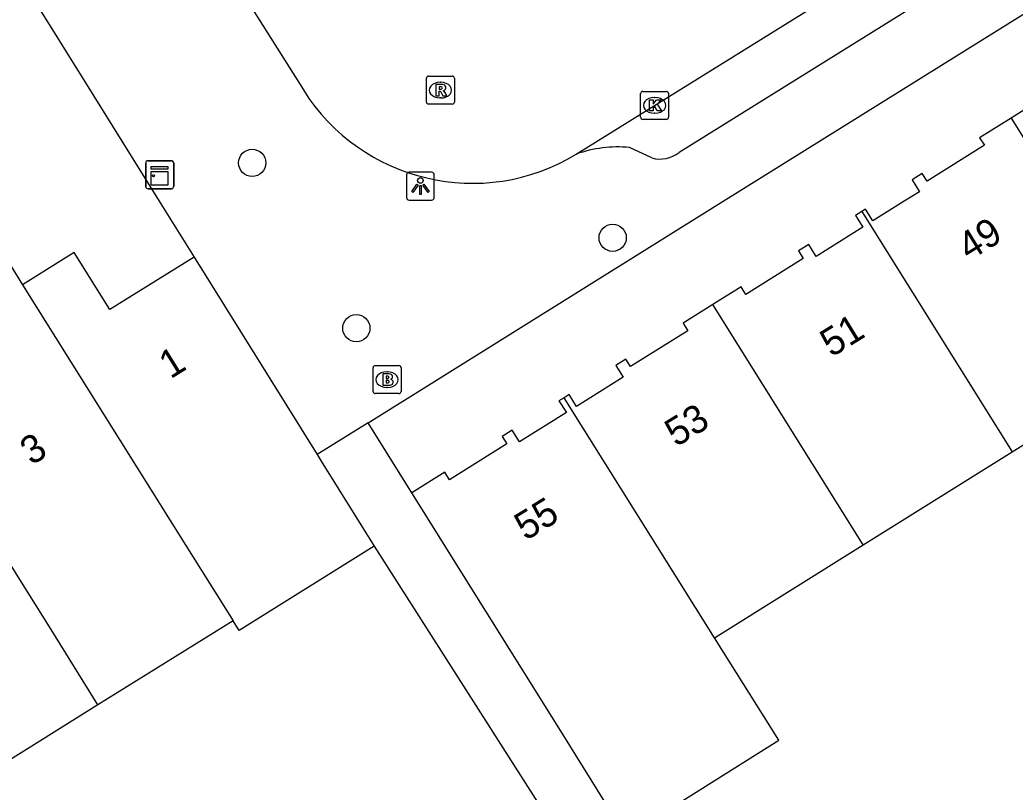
# Model space of a CAD drawing. Extents: x 157767 to 159171, y 387842 to 389425.
# Drawn here: x 158500 to 158535.68, y 387978.83 to 388006.5 of the extents above; entities that cross this region are included whole.
import ezdxf

# ---------------------------------------------------------------- set-up
doc = ezdxf.new("R2010")
doc.units = 0
for name, color, linetype in [('IMGEO_Boom', 7, 'Continuous'), ('IMGEO_Brandkraan', 7, 'Continuous'), ('IMGEO_Kast', 7, 'Continuous'), ('IMGEO_Kolk', 7, 'Continuous'), ('IMGEO_Lichtpunt', 7, 'Continuous'), ('IMGEO_Pand', 7, 'Continuous'), ('IMGEO_Pand_nummerreeks', 7, 'Continuous'), ('IMGEO_Rijbaan_lokaal_open', 7, 'Continuous'), ('IMGEO_Rioolput', 7, 'Continuous'), ('IMGEO_Voetpad_open', 7, 'Continuous')]:
    doc.layers.add(name, color=color, linetype=linetype)

msp = doc.modelspace()

# ---------------------------------------------------------------- linework, layer by layer
at = {"layer": 'IMGEO_Boom'}
for centre in [(158508.33, 388001.373), (158521.253, 387998.693), (158512.062, 387995.451)]:
    msp.add_circle(centre, 0.489, dxfattribs=at)
at = {"layer": 'IMGEO_Brandkraan'}
for p, q in [((158512.663, 387993.184), (158512.663, 387994.036)), ((158512.738, 387994.11), (158513.59, 387994.11)), ((158513.151, 387993.89), (158513.176, 387993.89)), ((158513.664, 387994.036), (158513.664, 387993.184)), ((158513.59, 387993.11), (158512.738, 387993.11)), ((158513.174, 387993.33), (158513.149, 387993.33))]:
    msp.add_line(p, q, dxfattribs=at)
for points in [[(158512.663, 387993.184), (158512.663, 387994.036)], [(158512.738, 387994.11), (158513.59, 387994.11)], [(158513.011, 387993.81), (158513.011, 387993.41), (158513.224, 387993.41)], [(158513.242, 387993.81), (158513.011, 387993.81)], [(158513.664, 387994.036), (158513.664, 387993.184)], [(158513.19, 387993.729), (158513.136, 387993.729), (158513.136, 387993.653)], [(158513.136, 387993.653), (158513.189, 387993.653)], [(158513.198, 387993.577), (158513.136, 387993.577), (158513.136, 387993.496)], [(158513.136, 387993.496), (158513.198, 387993.496)], [(158513.59, 387993.11), (158512.738, 387993.11)]]:
    msp.add_lwpolyline(points, dxfattribs=at)
for centre, radius, start, end in [((158512.74, 387994.034), 0.0765, 91.552, 178.448), ((158512.74, 387994.034), 0.0765, 91.552, 178.448), ((158513.246, 387993.665), 0.145, 59.4692, 91.5367), ((158513.271, 387993.712), 0.0922, 285.5137, 58.1501), ((158513.588, 387994.034), 0.0765, 1.552, 88.448), ((158513.588, 387994.034), 0.0765, 1.552, 88.448), ((158513.191, 387993.691), 0.0379, 267.8285, 90.9355), ((158513.199, 387993.536), 0.0404, 269.8759, 90.5077), ((158513.23, 387993.661), 0.251, 268.6676, 293.5347), ((158513.276, 387993.52), 0.105, 301.3115, 78.989), ((158512.74, 387993.186), 0.0765, 181.552, 268.448), ((158512.74, 387993.186), 0.0765, 181.552, 268.448), ((158513.588, 387993.186), 0.0765, 271.552, 358.448), ((158513.588, 387993.186), 0.0765, 271.552, 358.448)]:
    msp.add_arc(centre, radius, start, end, dxfattribs=at)
for centre, major_axis, ratio, start_param, end_param in [((158513.15, 387993.61), (-0.387, 0.002), 0.722429, 4.712389, 7.853982), ((158513.175, 387993.61), (-0.39, 0.002), 0.717154, 1.570796, 4.712389)]:
    msp.add_ellipse(centre, major_axis=major_axis, ratio=ratio, start_param=start_param, end_param=end_param, dxfattribs=at)
at = {"layer": 'IMGEO_Kast'}
for p, q in [((158504.513, 388000.525), (158504.513, 388001.366)), ((158504.513, 388001.366), (158504.513, 388000.525)), ((158504.588, 388001.45), (158505.429, 388001.45)), ((158505.429, 388001.45), (158504.588, 388001.45)), ((158505.513, 388001.375), (158505.513, 388000.534)), ((158505.513, 388000.534), (158505.513, 388001.375)), ((158505.438, 388000.45), (158504.597, 388000.45)), ((158504.597, 388000.45), (158505.438, 388000.45))]:
    msp.add_line(p, q, dxfattribs=at)
for points in [[(158504.708, 388001.24), (158505.308, 388001.24), (158505.308, 388001.155), (158504.708, 388001.155), (158504.708, 388001.24)], [(158504.708, 388001.065), (158505.308, 388001.065), (158505.308, 388000.576), (158504.708, 388000.576), (158504.708, 388001.065)]]:
    msp.add_lwpolyline(points, dxfattribs=at)
msp.add_circle((158504.792, 388000.914), 0.0377, dxfattribs=at)
for centre, start, end in [((158504.591, 388001.372), 92.4484, 184.2845), ((158504.591, 388001.372), 92.4484, 184.2845), ((158505.435, 388001.372), 2.4484, 94.2845), ((158505.435, 388001.372), 2.4484, 94.2845), ((158504.591, 388000.528), 182.4484, 274.2845), ((158504.591, 388000.528), 182.4484, 274.2845), ((158505.435, 388000.528), 272.4484, 4.2845), ((158505.435, 388000.528), 272.4484, 4.2845)]:
    msp.add_arc(centre, 0.0779, start, end, dxfattribs=at)
at = {"layer": 'IMGEO_Kolk'}
for p, q in [((158522.256, 388003.009), (158522.256, 388003.861)), ((158522.331, 388003.935), (158523.183, 388003.935)), ((158523.257, 388003.861), (158523.257, 388003.009)), ((158522.744, 388003.715), (158522.769, 388003.715)), ((158522.767, 388003.155), (158522.742, 388003.155)), ((158523.183, 388002.935), (158522.331, 388002.935))]:
    msp.add_line(p, q, dxfattribs=at)
for points in [[(158522.256, 388003.009), (158522.256, 388003.861)], [(158522.331, 388003.935), (158523.183, 388003.935)], [(158523.257, 388003.861), (158523.257, 388003.009)], [(158522.577, 388003.635), (158522.7, 388003.635), (158522.7, 388003.484), (158522.83, 388003.635), (158522.994, 388003.635), (158522.848, 388003.484), (158523.001, 388003.235), (158522.849, 388003.235), (158522.764, 388003.399), (158522.7, 388003.332), (158522.7, 388003.235), (158522.577, 388003.235), (158522.577, 388003.635)], [(158523.183, 388002.935), (158522.331, 388002.935)]]:
    msp.add_lwpolyline(points, dxfattribs=at)
for centre, start, end in [((158522.333, 388003.859), 91.552, 178.448), ((158522.333, 388003.859), 91.552, 178.448), ((158523.181, 388003.859), 1.552, 88.448), ((158523.181, 388003.859), 1.552, 88.448), ((158522.333, 388003.011), 181.552, 268.448), ((158522.333, 388003.011), 181.552, 268.448), ((158523.181, 388003.011), 271.552, 358.448), ((158523.181, 388003.011), 271.552, 358.448)]:
    msp.add_arc(centre, 0.0765, start, end, dxfattribs=at)
for centre, major_axis, ratio, start_param, end_param in [((158522.743, 388003.435), (-0.387, 0.002), 0.722429, 4.712389, 7.853982), ((158522.768, 388003.435), (-0.39, 0.002), 0.717154, 1.570796, 4.712389)]:
    msp.add_ellipse(centre, major_axis=major_axis, ratio=ratio, start_param=start_param, end_param=end_param, dxfattribs=at)
at = {"layer": 'IMGEO_Lichtpunt'}
for p, q in [((158513.861, 388000.944), (158513.861, 388000.137)), ((158513.861, 388000.944), (158513.861, 388000.137)), ((158514.763, 388001.039), (158513.955, 388001.039)), ((158514.763, 388001.039), (158513.955, 388001.039)), ((158514.857, 388000.137), (158514.857, 388000.944)), ((158514.857, 388000.137), (158514.857, 388000.944)), ((158513.955, 388000.043), (158514.763, 388000.043)), ((158513.955, 388000.043), (158514.763, 388000.043))]:
    msp.add_line(p, q, dxfattribs=at)
for points in [[(158514.235, 388000.608), (158514.274, 388000.58), (158514.086, 388000.318), (158514.048, 388000.345), (158514.235, 388000.608)], [(158514.337, 388000.56), (158514.384, 388000.56), (158514.384, 388000.238), (158514.337, 388000.238), (158514.337, 388000.56)], [(158514.447, 388000.58), (158514.485, 388000.607), (158514.672, 388000.345), (158514.633, 388000.317), (158514.447, 388000.58)]]:
    msp.add_lwpolyline(points, dxfattribs=at)
msp.add_circle((158514.36, 388000.742), 0.0994, dxfattribs=at)
for centre, start, end in [((158513.955, 388000.944), 90, 180), ((158513.955, 388000.944), 90, 180), ((158514.763, 388000.944), 0, 90), ((158514.763, 388000.944), 0, 90), ((158513.955, 388000.137), 180, 270), ((158513.955, 388000.137), 180, 270), ((158514.763, 388000.137), 270, 0), ((158514.763, 388000.137), 270, 360)]:
    msp.add_arc(centre, 0.0946, start, end, dxfattribs=at)
at = {"layer": 'IMGEO_Pand'}
for points in [[(158541.21, 388005.94), (158540.945, 388006.363), (158540.582, 388006.137), (158540.847, 388005.715), (158539.172, 388004.667), (158538.908, 388005.09), (158538.545, 388004.863), (158538.714, 388004.593), (158536.658, 388003.307), (158536.49, 388003.579), (158535.538, 388002.982)], [(158535.538, 388002.982), (158534.41, 388002.276), (158534.579, 388002.006), (158532.523, 388000.72), (158532.354, 388000.992), (158531.991, 388000.765), (158532.257, 388000.343), (158531.709, 388000), (158530.582, 387999.295), (158530.317, 387999.718), (158530.186, 387999.636)], [(158535.538, 388002.982), (158537.399, 388000), (158540.917, 387994.365)], [(158497.453, 388001.275), (158500.098, 387997.004)], [(158530.186, 387999.636), (158529.954, 387999.491), (158530.22, 387999.069), (158528.546, 387998.022), (158528.281, 387998.445), (158527.918, 387998.219), (158528.088, 387997.948), (158526.032, 387996.662), (158525.863, 387996.933), (158524.843, 387996.295)], [(158530.186, 387999.636), (158535.574, 387991.024)], [(158506.245, 387998.002), (158503.221, 387996.118), (158501.951, 387998.158), (158500.098, 387997.004)], [(158506.245, 387998.002), (158510.654, 387990.924)], [(158500.098, 387997.004), (158505.954, 387987.663), (158507.643, 387984.968)], [(158524.843, 387996.295), (158523.782, 387995.632), (158523.951, 387995.361), (158521.896, 387994.075), (158521.728, 387994.346), (158521.364, 387994.12), (158521.63, 387993.697), (158519.955, 387992.65), (158519.691, 387993.074), (158519.51, 387992.961)], [(158530.233, 387987.684), (158524.843, 387996.295)], [(158535.574, 387991.024), (158540.917, 387994.365)], [(158519.51, 387992.961), (158519.327, 387992.847), (158519.593, 387992.425), (158517.918, 387991.378), (158517.654, 387991.8), (158517.29, 387991.574), (158517.46, 387991.303), (158515.405, 387990.017), (158515.235, 387990.289), (158514.051, 387989.548)], [(158524.909, 387984.355), (158519.51, 387992.961)], [(158502.799, 387981.952), (158501.119, 387984.652), (158500, 387986.449), (158496.531, 387992.022)], [(158510.654, 387990.924), (158510.804, 387990.683), (158512.703, 387987.635)], [(158530.233, 387987.684), (158535.574, 387991.024)], [(158521.74, 387977.25), (158519.437, 387980.934), (158516.702, 387985.309), (158514.051, 387989.548)], [(158512.703, 387987.635), (158507.862, 387984.619), (158507.643, 387984.968)], [(158524.909, 387984.355), (158530.233, 387987.684)], [(158507.643, 387984.968), (158502.799, 387981.952)], [(158521.74, 387977.25), (158527.213, 387980.683), (158524.909, 387984.355)], [(158502.799, 387981.952), (158497.953, 387978.935), (158496.272, 387981.633)]]:
    msp.add_lwpolyline(points, dxfattribs=at)
at = {"layer": 'IMGEO_Rijbaan_lokaal_open'}
for points in [[(158519.948, 388001.691), (158531.454, 388008.839), (158541.713, 388015.24)], [(158506.736, 388009.428), (158510.163, 388003.989)]]:
    msp.add_lwpolyline(points, dxfattribs=at)
msp.add_arc((158516.221, 388007.803), 7.159, 212.1931, 301.3741, dxfattribs=at)
at = {"layer": 'IMGEO_Rioolput'}
for p, q in [((158514.65, 388004.482), (158515.502, 388004.482)), ((158514.575, 388003.556), (158514.575, 388004.408)), ((158515.063, 388004.262), (158515.088, 388004.262)), ((158515.576, 388004.408), (158515.576, 388003.556)), ((158515.502, 388003.482), (158514.65, 388003.482)), ((158515.086, 388003.702), (158515.061, 388003.702))]:
    msp.add_line(p, q, dxfattribs=at)
for points in [[(158514.65, 388004.482), (158515.502, 388004.482)], [(158514.575, 388003.556), (158514.575, 388004.408)], [(158515.164, 388004.18), (158514.912, 388004.182), (158514.912, 388003.782)], [(158515.576, 388004.408), (158515.576, 388003.556)], [(158514.912, 388003.782), (158515.036, 388003.782), (158515.036, 388003.944), (158515.047, 388003.944)], [(158515.09, 388004.101), (158515.036, 388004.101), (158515.036, 388004.02)], [(158515.036, 388004.02), (158515.088, 388004.02)], [(158515.094, 388003.915), (158515.165, 388003.782), (158515.305, 388003.782), (158515.24, 388003.908)], [(158515.502, 388003.482), (158514.65, 388003.482)]]:
    msp.add_lwpolyline(points, dxfattribs=at)
for centre, radius, start, end in [((158514.652, 388004.406), 0.0765, 91.552, 178.448), ((158514.652, 388004.406), 0.0765, 91.552, 178.448), ((158515.5, 388004.406), 0.0765, 1.552, 88.448), ((158515.5, 388004.406), 0.0765, 1.552, 88.448), ((158515.163, 388004.07), 0.109, 350.3612, 89.416), ((158515.046, 388003.891), 0.0533, 26.0293, 88.6989), ((158515.072, 388004.209), 0.19, 274.7715, 282.9687), ((158515.096, 388004.005), 0.0964, 77.0061, 93.1865), ((158515.11, 388004.062), 0.0378, 276.6634, 79.6772), ((158515.161, 388004.07), 0.112, 277.5842, 350.9817), ((158515.145, 388003.855), 0.108, 29.5134, 73.7905), ((158514.652, 388003.558), 0.0765, 181.552, 268.448), ((158514.652, 388003.558), 0.0765, 181.552, 268.448), ((158515.5, 388003.558), 0.0765, 271.552, 358.448), ((158515.5, 388003.558), 0.0765, 271.552, 358.448)]:
    msp.add_arc(centre, radius, start, end, dxfattribs=at)
for centre, major_axis, ratio, start_param, end_param in [((158515.062, 388003.982), (-0.387, 0.002), 0.722429, 4.712389, 7.853982), ((158515.087, 388003.982), (-0.39, 0.002), 0.717154, 1.570796, 4.712389)]:
    msp.add_ellipse(centre, major_axis=major_axis, ratio=ratio, start_param=start_param, end_param=end_param, dxfattribs=at)
at = {"layer": 'IMGEO_Voetpad_open'}
for points in [[(158512.483, 387992.064), (158525.213, 388000), (158545.154, 388012.431)], [(158540.46, 388012.223), (158523.631, 388001.748)], [(158499.385, 388009.025), (158500, 388008.033), (158502.317, 388004.297), (158504.998, 388000), (158506.245, 387998.002)], [(158522.655, 388001.552), (158521.853, 388001.928)], [(158512.483, 387992.064), (158510.654, 387990.924)], [(158514.051, 387989.548), (158512.483, 387992.064)], [(158512.703, 387987.635), (158521.756, 387973.455)]]:
    msp.add_lwpolyline(points, dxfattribs=at)
for centre, radius, start, end in [((158521.461, 387997.301), 4.644, 85.1627, 109.0207), ((158522.947, 388002.628), 1.115, 254.8388, 307.8713)]:
    msp.add_arc(centre, radius, start, end, dxfattribs=at)

# ---------------------------------------------------------------- texts
at = {"layer": 'IMGEO_Pand_nummerreeks'}
for s, rotation, p in [('49', 31.6171, (158534.03, 387997.845)), ('51', 31.6171, (158529.095, 387994.389)), ('1', 31.8679, (158505.397, 387993.613)), ('53', 31.6171, (158523.528, 387991.174)), ('3', 31.8679, (158500.418, 387990.517)), ('55', 31.6158, (158518.136, 387987.817))]:
    msp.add_text(s, height=1, rotation=rotation, dxfattribs=at).set_placement(p)

doc.saveas('drawing.dxf')
